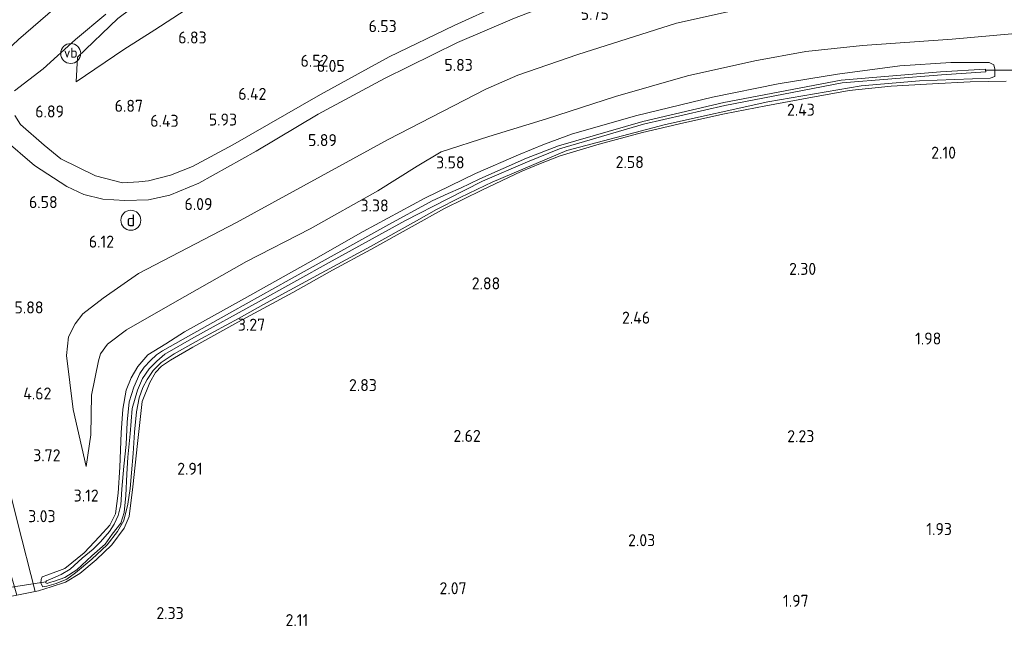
# Model space of a CAD drawing. Extents: x 130905 to 137824, y 412333 to 417928.
# Tile 287 of 313: x 136734 to 136881, y 416923 to 417014. Entities that reach past the tile are written whole.
import ezdxf
from ezdxf.enums import TextEntityAlignment as Align

# ---------------------------------------------------------------- set-up
doc = ezdxf.new("R2010")
doc.units = 0
for name, color, linetype, lineweight in [('B-ME-GR-GRAS-GV', 60, 'Continuous', 13), ('B-ME-GW-OPHOGING_KRUIN-G', 90, 'Continuous', 18), ('B-ME-GW-TALUD_KRUIN-G', 90, 'Continuous', 18), ('B-ME-GW-TALUD_TEEN-G', 90, 'Continuous', 18), ('B-ME-IE-MEUBILAIR_DIJKPAAL-S', 7, 'Continuous', 25), ('B-ME-IE-MEUBILAIR_WEGMEUBILAIR-S', 7, 'Continuous', 25), ('B-ME-IE-TERREINAFSCHEIDING_DOORGANG-G', 210, 'Continuous', 18), ('B-ME-IE-TERREINAFSCHEIDING_KUNSTMATIG_HEKWERK-G', 20, 'IE-TERREINAFSCHEIDING-KUNSTMATIG', 18), ('B-ME-KW-KUNSTWERK_DUIKER-G', 170, 'Continuous', 18), ('B-ME-OG-WATER_SLOOT-G', 120, 'Continuous', 18), ('B-ME-OG-WATER_SLOOT-GV', 120, 'Continuous', 18), ('B-ME-VH-ONVERHARD-GV', 252, 'Continuous', 18), ('B-ME-VH-VERHARDING_ASFALT-GV', 252, 'Continuous', 18), ('B-ME-VH-VERHARDING_ASFALT_GROEN-GV', 100, 'Continuous', 18), ('X-XX-AL-HOOGTELABEL-S', 7, 'Continuous', 25)]:
    doc.layers.add(name, color=color, linetype=linetype, lineweight=lineweight)
doc.styles.add('NLCS-ISO', font='NLCS-ISO.ttf')
doc.styles.add('NLCS-ISO-ANNOTATIVE-T18', font='NLCS-ISO.ttf', dxfattribs={"height": 1.8})
doc.linetypes.add('IE-TERREINAFSCHEIDING-KUNSTMATIG', pattern='A,4,[82,NLCS.SHX,S=0.75,R=90,X=0,Y=0],4,-2', length=10)

# ---------------------------------------------------------------- blocks, each defined once
blk = doc.blocks.new('SAL-HOOGTELABEL-SO')
at = {"color": 0, "linetype": 'ByBlock', "lineweight": -2, "style": 'NLCS-ISO-ANNOTATIVE-T18'}
blk.add_attdef('HOOGTE', text='', height=1.8, dxfattribs=at).set_placement((2.79, 0), align=Align.RIGHT)
blk = doc.blocks.new('SIE-DIJKPAAL-SO')
at = {"color": 0, "linetype": 'ByBlock', "lineweight": 18}
blk.add_circle((0, 0), 1.5, dxfattribs=at)
at = {"color": 0, "linetype": 'ByBlock', "lineweight": 18, "style": 'NLCS-ISO'}
blk.add_text('d', height=1.8, dxfattribs=at).set_placement((0, 0), align=Align.MIDDLE_CENTER)
blk = doc.blocks.new('SIE-WEG_PAAL_VERKEERSBORD-SO')
at = {"color": 0, "linetype": 'ByBlock', "lineweight": 18}
blk.add_circle((0, 0), 1.5, dxfattribs=at)
at = {"color": 0, "linetype": 'ByBlock', "lineweight": 18, "style": 'NLCS-ISO'}
blk.add_text('vb', height=1.5, dxfattribs=at).set_placement((0, 0.13), align=Align.MIDDLE_CENTER)

msp = doc.modelspace()

# ---------------------------------------------------------------- linework, layer by layer
at = {"layer": 'B-ME-GR-GRAS-GV'}
for points in [[(136891.743, 417036.024, 5.964), (136879.308, 417034.206, 5.964), (136860.63, 417031.182, 5.927), (136847.093, 417028.6, 5.964), (136836.257, 417026.06, 5.964), (136827.838, 417023.679, 5.964), (136819.67, 417021.308, 6.014), (136813.04, 417018.978, 6.002), (136805.814, 417016.244, 6.002), (136798.811, 417013.053, 5.977), (136789.048, 417008.315, 6.002), (136778.776, 417002.705, 5.964), (136765.682, 416995.152, 5.952), (136759.602, 416991.928, 5.989), (136756.342, 416990.592, 6.152), (136753.042, 416989.746, 6.239), (136751.594, 416989.635, 6.239), (136749.154, 416989.464, 6.264), (136745.086, 416990.508, 6.414), (136739.9, 416993.081, 6.761), (136737.388, 416995.105, 6.876), (136733.852, 416998.227, 7.163), (136733.044, 416999.533, 7.201)], [(136731.323, 416996.072, 7.083), (136735.99, 416992.086, 6.745), (136740.79, 416988.93, 6.62), (136743.331, 416987.732, 6.383), (136746.172, 416987.022, 6.295), (136749.474, 416986.82, 6.22), (136753.03, 416986.911, 6.195), (136756.249, 416987.632, 6.12), (136760.584, 416989.437, 6.095), (136769.151, 416994.185, 5.983), (136778.444, 416999.771, 5.97), (136788.349, 417005.088, 5.945), (136799.314, 417010.497, 5.945), (136807.825, 417014.142, 5.983), (136817.613, 417017.899, 5.92), (136825.509, 417020.421, 5.908), (136832.625, 417022.279, 5.958), (136845.31, 417025.268, 5.92), (136861.094, 417028.126, 5.958), (136876.351, 417030.783, 5.908), (136891.051, 417032.375, 5.92)], [(136748.437, 417014.055, 8.019), (136742.383, 417008.278, 7.576), (136742.18, 417004.581, 7.25), (136749.343, 417009.437, 6.962), (136753.988, 417012.399, 7.002), (136762.19, 417017.778, 6.933)], [(136762.19, 417017.778, 6.933), (136753.988, 417012.399, 7.002), (136749.343, 417009.437, 6.962), (136742.18, 417004.581, 7.25), (136742.383, 417008.278, 7.576), (136748.437, 417014.055, 8.019)], [(136882.85, 417011.813, 2.282), (136873.352, 417011.004, 2.27), (136859.945, 417010.015, 2.595), (136851.449, 417009.127, 2.795), (136843.825, 417007.73, 3.057), (136833.733, 417005.468, 3.332), (136822.96, 417002.392, 3.47), (136812.63, 416999.05, 3.557), (136803.969, 416996.41, 3.795), (136796.826, 416994.085, 3.77), (136793.24, 416991.966, 3.645), (136787.372, 416988.251, 3.695), (136777.213, 416982.583, 3.682), (136767.687, 416977.707, 3.532), (136756.622, 416971.398, 3.507), (136749.715, 416967.431, 3.457), (136746.893, 416965.297, 3.373), (136745.843, 416963.849, 3.373), (136745.559, 416962.803, 3.373), (136744.485, 416957.687, 3.285), (136744.417, 416951.729, 3.148), (136743.711, 416946.962, 3.273), (136741.752, 416955.524, 3.948), (136740.735, 416963.588, 4.823), (136741.046, 416966.377, 5.248), (136742.056, 416968.372, 5.46), (136743.21, 416969.842, 5.573), (136746.222, 416972.204, 5.698), (136751.517, 416975.885, 5.853), (136766.217, 416983.515, 5.678), (136788.927, 416995.933, 5.603), (136803.559, 417003.472, 5.64), (136808.314, 417005.602, 5.638), (136817.332, 417008.672, 5.551), (136832.074, 417013.374, 5.501), (136846.07, 417016.464, 5.488)], [(136846.07, 417016.464, 5.488), (136832.074, 417013.374, 5.501), (136817.332, 417008.672, 5.551), (136808.314, 417005.602, 5.638), (136803.559, 417003.472, 5.64), (136788.927, 416995.933, 5.603), (136766.217, 416983.515, 5.678), (136751.517, 416975.885, 5.853), (136746.222, 416972.204, 5.698), (136743.21, 416969.842, 5.573), (136742.056, 416968.372, 5.46), (136741.046, 416966.377, 5.248), (136740.735, 416963.588, 4.823), (136741.752, 416955.524, 3.948), (136743.711, 416946.962, 3.273), (136744.417, 416951.729, 3.148), (136744.485, 416957.687, 3.285), (136745.559, 416962.803, 3.373), (136745.843, 416963.849, 3.373), (136746.893, 416965.297, 3.373), (136749.715, 416967.431, 3.457), (136756.622, 416971.398, 3.507), (136767.687, 416977.707, 3.532), (136777.213, 416982.583, 3.682), (136787.372, 416988.251, 3.695), (136793.24, 416991.966, 3.645), (136796.826, 416994.085, 3.77), (136803.969, 416996.41, 3.795), (136812.63, 416999.05, 3.557), (136822.96, 417002.392, 3.47), (136833.733, 417005.468, 3.332), (136843.825, 417007.73, 3.057), (136851.449, 417009.127, 2.795), (136859.945, 417010.015, 2.595), (136873.352, 417011.004, 2.27), (136882.85, 417011.813, 2.282)], [(136732.988, 417003.248, 7.351), (136737.256, 417006.529, 7.553), (136742.088, 417010.926, 7.761), (136746.647, 417014.751, 8.064)], [(136733.303, 416927.72, 2.658), (136736.044, 416928.263, 2.632), (136736.55, 416928.363, 2.556), (136738.468, 416928.948, 2.594), (136740.621, 416929.667, 2.589), (136742.747, 416930.936, 2.599), (136745.192, 416933.002, 2.65), (136747.549, 416935.23, 2.641), (136749.393, 416937.769, 2.782), (136750.127, 416939.51, 2.782), (136750.676, 416943.955, 2.886), (136751.366, 416950.429, 2.952), (136752.095, 416956.72, 2.985), (136753.235, 416959.575, 3.032), (136754.093, 416961.058, 3.022), (136754.984, 416961.987, 3.083), (136756.347, 416962.921, 3.135), (136759.688, 416964.873, 3.121), (136766.408, 416968.584, 3.074), (136774.622, 416973.038, 3.06), (136780.594, 416976.379, 3.083), (136786.337, 416979.501, 3.107), (136792.502, 416982.918, 3.074), (136797.35, 416985.629, 3.017), (136803.049, 416988.427, 2.937), (136808.815, 416991.141, 2.806), (136811.729, 416992.358, 2.735), (136814.65, 416993.531, 2.712), (136820.477, 416995.26, 2.646), (136826.969, 416996.983, 2.585), (136833.153, 416998.432, 2.467), (136839.249, 416999.785, 2.429), (136845.463, 417001.017, 2.279), (136851.627, 417002.158, 2.138), (136857.939, 417003.279, 2.062), (136864.21, 417003.924, 1.963), (136870.425, 417004.31, 1.963), (136876.039, 417004.588, 1.982), (136881.429, 417004.669, 2.058)], [(136881.429, 417004.669, 2.058), (136876.039, 417004.588, 1.982), (136870.425, 417004.31, 1.963), (136864.21, 417003.924, 1.963), (136857.939, 417003.279, 2.062), (136851.627, 417002.158, 2.138), (136845.463, 417001.017, 2.279), (136839.249, 416999.785, 2.429), (136833.153, 416998.432, 2.467), (136826.969, 416996.983, 2.585), (136820.477, 416995.26, 2.646), (136814.65, 416993.531, 2.712), (136811.729, 416992.358, 2.735), (136808.815, 416991.141, 2.806), (136803.049, 416988.427, 2.937), (136797.35, 416985.629, 3.017), (136792.502, 416982.918, 3.074), (136786.337, 416979.501, 3.107), (136780.594, 416976.379, 3.083), (136774.622, 416973.038, 3.06), (136766.408, 416968.584, 3.074), (136759.688, 416964.873, 3.121), (136756.347, 416962.921, 3.135), (136754.984, 416961.987, 3.083), (136754.093, 416961.058, 3.022), (136753.235, 416959.575, 3.032), (136752.095, 416956.72, 2.985), (136751.366, 416950.429, 2.952), (136750.676, 416943.955, 2.886), (136750.127, 416939.51, 2.782), (136749.393, 416937.769, 2.782), (136747.549, 416935.23, 2.641), (136745.192, 416933.002, 2.65), (136742.747, 416930.936, 2.599), (136740.621, 416929.667, 2.589), (136738.468, 416928.948, 2.594), (136736.55, 416928.363, 2.556), (136736.044, 416928.263, 2.632), (136733.418, 416938.646, 3.034)]]:
    msp.add_polyline3d(points, dxfattribs=at)
for points in [[(136879.572, 417007.115, 2.043), (136879.724, 417006.484, 2.043), (136879.753, 417005.369, 2.043), (136879.043, 417005.128, 2.076), (136868.467, 417004.727, 2.085), (136859.742, 417003.987, 2.18), (136845.742, 417001.583, 2.378), (136830.416, 416998.204, 2.654), (136815.647, 416994.319, 2.759), (136804.474, 416989.549, 3.086), (136803.414, 416989.064, 3.102), (136799.687, 416987.247, 3.008), (136796.137, 416985.468, 3.008), (136793.148, 416983.75, 3.05), (136786.247, 416979.933, 3.041), (136777.698, 416975.267, 3.074), (136770.693, 416971.482, 3.074), (136766.512, 416969.163, 3.079), (136760.957, 416966.14, 3.036), (136756.879, 416963.833, 3.036), (136754.953, 416962.571, 3.027), (136753.715, 416961.338, 2.989), (136752.814, 416960.006, 2.966), (136752.186, 416958.804, 2.966), (136751.655, 416957.259, 2.966), (136751.232, 416955.153, 2.98), (136750.934, 416952.14, 2.933), (136750.739, 416948.941, 2.909), (136750.482, 416946.037, 2.876), (136750.269, 416943.662, 2.825), (136749.948, 416941.323, 2.777), (136749.319, 416938.881, 2.688), (136748.379, 416937.267, 2.65), (136746.858, 416935.247, 2.603), (136744.571, 416933.084, 2.603), (136742.128, 416931.049, 2.589), (136740.806, 416930.112, 2.585), (136739.191, 416929.45, 2.575), (136737.832, 416929.064, 2.575), (136737.202, 416928.948, 2.575), (136736.915, 416929.501, 2.58), (136736.959, 416930.076, 2.632), (136737.138, 416930.477, 2.632), (136737.979, 416930.758, 2.632), (136740.493, 416931.717, 2.731), (136743.411, 416934.033, 2.727), (136745.717, 416936.48, 2.856), (136747.263, 416938.21, 2.931), (136748.095, 416939.914, 2.995), (136748.505, 416942.976, 2.901), (136748.738, 416946.899, 3.036), (136748.956, 416952.033, 3.089), (136749.211, 416955.574, 3.076), (136749.677, 416958.42, 3.233), (136750.423, 416960.279, 3.132), (136751.459, 416961.983, 3.119), (136752.949, 416963.727, 3.082), (136755.627, 416965.374, 3.33), (136758.407, 416967.148, 3.297), (136766.973, 416971.896, 3.506), (136777.384, 416977.731, 3.389), (136785.168, 416982.19, 3.177), (136794.388, 416987.158, 3.495), (136801.977, 416990.859, 3.243), (136808.412, 416993.639, 3.198), (136812.338, 416995.259, 3.177), (136816.486, 416996.78, 3.093), (136826.14, 416999.526, 2.865), (136837.451, 417002.279, 2.67), (136847.296, 417004.28, 2.571), (136856.204, 417005.755, 2.342), (136865.534, 417006.974, 2.152), (136873.145, 417007.493, 2.147), (136878.865, 417007.511, 2.108)], [(136736.915, 416929.501, 2.58), (136737.202, 416928.948, 2.575), (136737.832, 416929.064, 2.575), (136739.191, 416929.45, 2.575), (136740.806, 416930.112, 2.585), (136742.128, 416931.049, 2.589), (136744.571, 416933.084, 2.603), (136746.858, 416935.247, 2.603), (136748.379, 416937.267, 2.65), (136749.319, 416938.881, 2.688), (136749.948, 416941.323, 2.777), (136750.269, 416943.662, 2.825), (136750.482, 416946.037, 2.876), (136750.739, 416948.941, 2.909), (136750.934, 416952.14, 2.933), (136751.232, 416955.153, 2.98), (136751.655, 416957.259, 2.966), (136752.186, 416958.804, 2.966), (136752.814, 416960.006, 2.966), (136753.715, 416961.338, 2.989), (136754.953, 416962.571, 3.027), (136756.879, 416963.833, 3.036), (136760.957, 416966.14, 3.036), (136766.512, 416969.163, 3.079), (136770.693, 416971.482, 3.074), (136777.698, 416975.267, 3.074), (136786.247, 416979.933, 3.041), (136793.148, 416983.75, 3.05), (136796.137, 416985.468, 3.008), (136799.687, 416987.247, 3.008), (136803.414, 416989.064, 3.102), (136804.474, 416989.549, 3.086), (136815.647, 416994.319, 2.759), (136830.416, 416998.204, 2.654), (136845.742, 417001.583, 2.378), (136859.742, 417003.987, 2.18), (136868.467, 417004.727, 2.085), (136879.043, 417005.128, 2.076), (136879.753, 417005.369, 2.043), (136879.724, 417006.484, 2.043), (136879.572, 417007.115, 2.043), (136878.865, 417007.511, 2.108), (136873.145, 417007.493, 2.147), (136865.534, 417006.974, 2.152), (136856.204, 417005.755, 2.342), (136847.296, 417004.28, 2.571), (136837.451, 417002.279, 2.67), (136826.14, 416999.526, 2.865), (136816.486, 416996.78, 3.093), (136812.338, 416995.259, 3.177), (136808.412, 416993.639, 3.198), (136801.977, 416990.859, 3.243), (136794.388, 416987.158, 3.495), (136785.168, 416982.19, 3.177), (136777.384, 416977.731, 3.389), (136766.973, 416971.896, 3.506), (136758.407, 416967.148, 3.297), (136755.627, 416965.374, 3.33), (136752.949, 416963.727, 3.082), (136751.459, 416961.983, 3.119), (136750.423, 416960.279, 3.132), (136749.677, 416958.42, 3.233), (136749.211, 416955.574, 3.076), (136748.956, 416952.033, 3.089), (136748.738, 416946.899, 3.036), (136748.505, 416942.976, 2.901), (136748.095, 416939.914, 2.995), (136747.263, 416938.21, 2.931), (136745.717, 416936.48, 2.856), (136743.411, 416934.033, 2.727), (136740.493, 416931.717, 2.731), (136737.979, 416930.758, 2.632), (136737.138, 416930.477, 2.632), (136736.959, 416930.076, 2.632)], [(136737.682, 416929.557, 2.596), (136737.845, 416929.472, 2.596), (136738.228, 416929.592, 2.596), (136738.942, 416929.825, 2.596), (136740.512, 416930.376, 2.596), (136742.3, 416931.514, 2.596), (136744.561, 416933.595, 2.596), (136746.562, 416935.357, 2.596), (136747.584, 416936.837, 2.596), (136748.878, 416938.497, 2.596), (136749.382, 416940.106, 2.596), (136749.655, 416942.619, 2.596), (136749.78, 416945.854, 2.596), (136749.928, 416948.382, 2.596), (136750.267, 416951.892, 2.596), (136750.598, 416955.644, 2.596), (136751.393, 416958.395, 2.596), (136752.149, 416960.156, 2.596), (136753.109, 416961.615, 2.596), (136754.259, 416962.78, 2.596), (136755.461, 416963.794, 2.596), (136759.844, 416966.301, 2.596), (136769.073, 416971.39, 2.596), (136780.51, 416977.808, 2.596), (136791.493, 416983.801, 2.596), (136797.737, 416987.042, 2.596), (136803.03, 416989.7, 2.596), (136809.783, 416992.595, 2.596), (136814.55, 416994.578, 2.396), (136827.162, 416998.241, 2.246), (136839.333, 417001.064, 1.984), (136856.899, 417004.451, 1.609), (136871.75, 417005.663, 1.384), (136878.374, 417006.09, 1.384), (136878.35, 417006.323, 1.384), (136878.319, 417006.512, 1.384), (136871.606, 417006.075, 1.384), (136856.755, 417004.863, 1.609), (136839.189, 417001.476, 1.984), (136827.018, 416998.652, 2.246), (136814.405, 416994.99, 2.396), (136809.631, 416993.173, 2.596), (136802.616, 416990.061, 2.596), (136799.766, 416988.689, 2.596), (136797.89, 416987.846, 2.596), (136795.499, 416986.773, 2.596), (136788.584, 416982.964, 2.596), (136774.114, 416974.932, 2.596), (136765.49, 416970.127, 2.596), (136758.199, 416966.05, 2.596), (136755.124, 416964.306, 2.596), (136754.207, 416963.682, 2.596), (136753.313, 416962.858, 2.596), (136752.359, 416961.846, 2.596), (136751.753, 416960.908, 2.596), (136750.84, 416958.862, 2.596), (136750.158, 416956.642, 2.596), (136749.849, 416953.645, 2.596), (136749.676, 416950.297, 2.596), (136749.356, 416947.019, 2.596), (136749.062, 416943.595, 2.596), (136748.894, 416941.259, 2.596), (136748.501, 416939.64, 2.596), (136747.881, 416938.344, 2.596), (136747.171, 416937.225, 2.596), (136745.862, 416935.687, 2.596), (136744.728, 416934.583, 2.596), (136743.107, 416933.24, 2.596), (136741.316, 416931.622, 2.596), (136739.963, 416930.784, 2.596), (136738.361, 416930.102, 2.596), (136737.781, 416929.844, 2.596), (136737.65, 416929.707, 2.596)]]:
    msp.add_polyline3d(points, close=True, dxfattribs=at)
at = {"layer": 'B-ME-GW-OPHOGING_KRUIN-G'}
msp.add_polyline3d([(136765.723, 417036.139, 8.845), (136759.273, 417031.513, 8.722), (136750.735, 417025.351, 8.407), (136742.371, 417018.58, 8.087), (136733.583, 417010.947, 7.63), (136723.249, 417001.271, 7.327)], dxfattribs=at)
at = {"layer": 'B-ME-GW-TALUD_KRUIN-G'}
for points in [[(136742.18, 417004.581, 7.25), (136742.383, 417008.278, 7.576), (136748.437, 417014.055, 8.019), (136755.616, 417019.49, 8.168), (136764.997, 417026.013, 8.618), (136770.819, 417029.775, 8.833), (136775.642, 417032.667, 9.012), (136781.54, 417036.074, 9.24), (136788.095, 417039.437, 9.54), (136798.901, 417044.806, 9.919), (136803.708, 417047.06, 10.063), (136806.847, 417047.767, 10.114), (136819.794, 417049.326, 10.24), (136826.819, 417050.179, 10.197), (136831.364, 417050.669, 10.209), (136834.655, 417051.313, 10.309), (136842.729, 417053.526, 10.743), (136851.228, 417056.109, 11.053), (136857.96, 417058.176, 11.31), (136867.968, 417060.94, 12.102), (136869.175, 417061.421, 12.069), (136869.497, 417061.934, 12.052)], [(136743.711, 416946.962, 3.273), (136741.752, 416955.524, 3.948), (136740.735, 416963.588, 4.823), (136741.046, 416966.377, 5.248), (136742.056, 416968.372, 5.46), (136743.21, 416969.842, 5.573), (136746.222, 416972.204, 5.698), (136751.517, 416975.885, 5.853), (136766.217, 416983.515, 5.678), (136788.927, 416995.933, 5.603), (136803.559, 417003.472, 5.64), (136808.314, 417005.602, 5.638), (136817.332, 417008.672, 5.551), (136832.074, 417013.374, 5.501), (136846.07, 417016.464, 5.488), (136865.421, 417020.666, 5.513), (136879.614, 417022.889, 5.438), (136893.289, 417024.434, 5.463), (136908.897, 417025.618, 5.638), (136916.524, 417027.414, 5.676), (136921.027, 417029.276, 5.78)]]:
    msp.add_polyline3d(points, dxfattribs=at)
at = {"layer": 'B-ME-GW-TALUD_TEEN-G'}
for points in [[(136742.18, 417004.581, 7.25), (136749.343, 417009.437, 6.962), (136753.988, 417012.399, 7.002), (136762.19, 417017.778, 6.933), (136770.507, 417022.133, 6.98), (136785.047, 417029.658, 7.05), (136794.096, 417032.768, 7.027), (136803.785, 417034.796, 6.885), (136812.087, 417036.064, 6.711), (136827.251, 417038.128, 6.513), (136836.322, 417039.004, 6.302), (136850.396, 417039.461, 6.09), (136862.654, 417041.172, 6.076), (136869.595, 417042.286, 6.057), (136874.063, 417043.909, 5.991), (136877.679, 417046.553, 5.963), (136879.69, 417048.887, 5.902), (136880.781, 417052.214, 5.911), (136880.882, 417055.207, 5.873), (136880.395, 417058.911, 5.921), (136879.601, 417063.132, 5.886)], [(136895.505, 417010.394, 1.707), (136889.453, 417011.295, 1.982), (136882.85, 417011.813, 2.282), (136873.352, 417011.004, 2.27), (136859.945, 417010.015, 2.595), (136851.449, 417009.127, 2.795), (136843.825, 417007.73, 3.057), (136833.733, 417005.468, 3.332), (136822.96, 417002.392, 3.47), (136812.63, 416999.05, 3.557), (136803.969, 416996.41, 3.795), (136796.826, 416994.085, 3.77), (136793.24, 416991.966, 3.645), (136787.372, 416988.251, 3.695), (136777.213, 416982.583, 3.682), (136767.687, 416977.707, 3.532), (136756.622, 416971.398, 3.507), (136749.715, 416967.431, 3.457), (136746.893, 416965.297, 3.373), (136745.843, 416963.849, 3.373), (136745.559, 416962.803, 3.373), (136744.485, 416957.687, 3.285), (136744.417, 416951.729, 3.148), (136743.711, 416946.962, 3.273)]]:
    msp.add_polyline3d(points, dxfattribs=at)
at = {"layer": 'B-ME-IE-TERREINAFSCHEIDING_DOORGANG-G'}
msp.add_polyline3d([(136736.55, 416928.363, 2.556), (136736.044, 416928.263, 2.632), (136733.303, 416927.72, 2.658), (136732.559, 416927.573, 2.528)], dxfattribs=at)
at = {"layer": 'B-ME-IE-TERREINAFSCHEIDING_KUNSTMATIG_HEKWERK-G'}
msp.add_polyline3d([(136881.429, 417004.669, 2.058), (136876.039, 417004.588, 1.982), (136870.425, 417004.31, 1.963), (136864.21, 417003.924, 1.963), (136857.939, 417003.279, 2.062), (136851.627, 417002.158, 2.138), (136845.463, 417001.017, 2.279), (136839.249, 416999.785, 2.429), (136833.153, 416998.432, 2.467), (136826.969, 416996.983, 2.585), (136820.477, 416995.26, 2.646), (136814.65, 416993.531, 2.712), (136811.729, 416992.358, 2.735), (136808.815, 416991.141, 2.806), (136803.049, 416988.427, 2.937), (136797.35, 416985.629, 3.017), (136792.502, 416982.918, 3.074), (136786.337, 416979.501, 3.107), (136780.594, 416976.379, 3.083), (136774.622, 416973.038, 3.06), (136766.408, 416968.584, 3.074), (136759.688, 416964.873, 3.121), (136756.347, 416962.921, 3.135), (136754.984, 416961.987, 3.083), (136754.093, 416961.058, 3.022), (136753.235, 416959.575, 3.032), (136752.095, 416956.72, 2.985), (136751.366, 416950.429, 2.952), (136750.676, 416943.955, 2.886), (136750.127, 416939.51, 2.782), (136749.393, 416937.769, 2.782), (136747.549, 416935.23, 2.641), (136745.192, 416933.002, 2.65), (136742.747, 416930.936, 2.599), (136740.621, 416929.667, 2.589), (136738.468, 416928.948, 2.594), (136736.55, 416928.363, 2.556)], dxfattribs=at)
at = {"layer": 'B-ME-KW-KUNSTWERK_DUIKER-G'}
for points in [[(136878.35, 417006.323, 1.384), (136888.4, 417006.324, 1.163)], [(136737.65, 416929.707, 2.596), (136730.909, 416928.644, 1.855)]]:
    msp.add_polyline3d(points, dxfattribs=at)
at = {"layer": 'B-ME-OG-WATER_SLOOT-G'}
for points in [[(136737.202, 416928.948, 2.575), (136736.915, 416929.501, 2.58), (136736.959, 416930.076, 2.632), (136737.138, 416930.477, 2.632), (136737.979, 416930.758, 2.632), (136740.493, 416931.717, 2.731), (136743.411, 416934.033, 2.727), (136745.717, 416936.48, 2.856), (136747.263, 416938.21, 2.931), (136748.095, 416939.914, 2.995), (136748.505, 416942.976, 2.901), (136748.738, 416946.899, 3.036), (136748.956, 416952.033, 3.089), (136749.211, 416955.574, 3.076), (136749.677, 416958.42, 3.233), (136750.423, 416960.279, 3.132), (136751.459, 416961.983, 3.119), (136752.949, 416963.727, 3.082), (136755.627, 416965.374, 3.33), (136758.407, 416967.148, 3.297), (136766.973, 416971.896, 3.506), (136777.384, 416977.731, 3.389), (136785.168, 416982.19, 3.177), (136794.388, 416987.158, 3.495), (136801.977, 416990.859, 3.243), (136808.412, 416993.639, 3.198), (136812.338, 416995.259, 3.177), (136816.486, 416996.78, 3.093), (136826.14, 416999.526, 2.865), (136837.451, 417002.279, 2.67), (136847.296, 417004.28, 2.571), (136856.204, 417005.755, 2.342), (136865.534, 417006.974, 2.152), (136873.145, 417007.493, 2.147), (136878.865, 417007.511, 2.108)], [(136878.865, 417007.511, 2.108), (136879.572, 417007.115, 2.043), (136879.724, 417006.484, 2.043), (136879.753, 417005.369, 2.043), (136879.043, 417005.128, 2.076), (136868.467, 417004.727, 2.085), (136859.742, 417003.987, 2.18), (136845.742, 417001.583, 2.378), (136830.416, 416998.204, 2.654), (136815.647, 416994.319, 2.759), (136804.474, 416989.549, 3.086), (136803.414, 416989.064, 3.102), (136799.687, 416987.247, 3.008), (136796.137, 416985.468, 3.008), (136793.148, 416983.75, 3.05), (136786.247, 416979.933, 3.041), (136777.698, 416975.267, 3.074), (136770.693, 416971.482, 3.074), (136766.512, 416969.163, 3.079), (136760.957, 416966.14, 3.036), (136756.879, 416963.833, 3.036), (136754.953, 416962.571, 3.027), (136753.715, 416961.338, 2.989), (136752.814, 416960.006, 2.966), (136752.186, 416958.804, 2.966), (136751.655, 416957.259, 2.966), (136751.232, 416955.153, 2.98), (136750.934, 416952.14, 2.933), (136750.739, 416948.941, 2.909), (136750.482, 416946.037, 2.876), (136750.269, 416943.662, 2.825), (136749.948, 416941.323, 2.777), (136749.319, 416938.881, 2.688), (136748.379, 416937.267, 2.65), (136746.858, 416935.247, 2.603), (136744.571, 416933.084, 2.603), (136742.128, 416931.049, 2.589), (136740.806, 416930.112, 2.585), (136739.191, 416929.45, 2.575), (136737.832, 416929.064, 2.575), (136737.202, 416928.948, 2.575)]]:
    msp.add_polyline3d(points, dxfattribs=at)
at = {"layer": 'B-ME-OG-WATER_SLOOT-GV'}
msp.add_polyline3d([(136738.228, 416929.592, 2.596), (136737.845, 416929.472, 2.596), (136737.682, 416929.557, 2.596), (136737.65, 416929.707, 2.596), (136737.781, 416929.844, 2.596), (136738.361, 416930.102, 2.596), (136739.963, 416930.784, 2.596), (136741.316, 416931.622, 2.596), (136743.107, 416933.24, 2.596), (136744.728, 416934.583, 2.596), (136745.862, 416935.687, 2.596), (136747.171, 416937.225, 2.596), (136747.881, 416938.344, 2.596), (136748.501, 416939.64, 2.596), (136748.894, 416941.259, 2.596), (136749.062, 416943.595, 2.596), (136749.356, 416947.019, 2.596), (136749.676, 416950.297, 2.596), (136749.849, 416953.645, 2.596), (136750.158, 416956.642, 2.596), (136750.84, 416958.862, 2.596), (136751.753, 416960.908, 2.596), (136752.359, 416961.846, 2.596), (136753.313, 416962.858, 2.596), (136754.207, 416963.682, 2.596), (136755.124, 416964.306, 2.596), (136758.199, 416966.05, 2.596), (136765.49, 416970.127, 2.596), (136774.114, 416974.932, 2.596), (136788.584, 416982.964, 2.596), (136795.499, 416986.773, 2.596), (136797.89, 416987.846, 2.596), (136799.766, 416988.689, 2.596), (136802.616, 416990.061, 2.596), (136809.631, 416993.173, 2.596), (136814.405, 416994.99, 2.396), (136827.018, 416998.652, 2.246), (136839.189, 417001.476, 1.984), (136856.755, 417004.863, 1.609), (136871.606, 417006.075, 1.384), (136878.319, 417006.512, 1.384), (136878.35, 417006.323, 1.384), (136878.374, 417006.09, 1.384), (136871.75, 417005.663, 1.384), (136856.899, 417004.451, 1.609), (136839.333, 417001.064, 1.984), (136827.162, 416998.241, 2.246), (136814.55, 416994.578, 2.396), (136809.783, 416992.595, 2.596), (136803.03, 416989.7, 2.596), (136797.737, 416987.042, 2.596), (136791.493, 416983.801, 2.596), (136780.51, 416977.808, 2.596), (136769.073, 416971.39, 2.596), (136759.844, 416966.301, 2.596), (136755.461, 416963.794, 2.596), (136754.259, 416962.78, 2.596), (136753.109, 416961.615, 2.596), (136752.149, 416960.156, 2.596), (136751.393, 416958.395, 2.596), (136750.598, 416955.644, 2.596), (136750.267, 416951.892, 2.596), (136749.928, 416948.382, 2.596), (136749.78, 416945.854, 2.596), (136749.655, 416942.619, 2.596), (136749.382, 416940.106, 2.596), (136748.878, 416938.497, 2.596), (136747.584, 416936.837, 2.596), (136746.562, 416935.357, 2.596), (136744.561, 416933.595, 2.596), (136742.3, 416931.514, 2.596), (136740.512, 416930.376, 2.596), (136738.942, 416929.825, 2.596)], close=True, dxfattribs=at)
at = {"layer": 'B-ME-VH-ONVERHARD-GV'}
msp.add_polyline3d([(136720.724, 416991.451, 6.87), (136723.846, 416982.701, 6.721), (136725.325, 416977.754, 6.396), (136726.537, 416972.194, 6.021), (136727.988, 416963.066, 5.221), (136730.597, 416949.883, 3.909), (136733.418, 416938.646, 3.034), (136736.044, 416928.263, 2.632), (136733.303, 416927.72, 2.658), (136731.978, 416932.39, 2.89), (136730.206, 416939.281, 3.074), (136728.595, 416945.376, 3.53), (136727.086, 416951.565, 4.151), (136725.843, 416957.111, 4.627), (136724.75, 416962.99, 5.215), (136723.814, 416969.164, 5.78), (136722.791, 416974.781, 6.245), (136721.422, 416980.37, 6.483), (136720.489, 416982.862, 6.67), (136720.027, 416983.459, 6.67), (136718.795, 416984.416, 6.758), (136718.122, 416984.4, 6.758), (136719.945, 416989.966, 6.77)], close=True, dxfattribs=at)
at = {"layer": 'B-ME-VH-VERHARDING_ASFALT-GV'}
msp.add_polyline3d([(136746.647, 417014.751, 8.064), (136742.088, 417010.926, 7.761), (136737.256, 417006.529, 7.553), (136732.988, 417003.248, 7.351)], dxfattribs=at)
at = {"layer": 'B-ME-VH-VERHARDING_ASFALT_GROEN-GV'}
for points in [[(136733.044, 416999.533, 7.201), (136733.852, 416998.227, 7.163), (136737.388, 416995.105, 6.876), (136739.9, 416993.081, 6.761), (136745.086, 416990.508, 6.414), (136749.154, 416989.464, 6.264), (136751.594, 416989.635, 6.239), (136753.042, 416989.746, 6.239), (136756.342, 416990.592, 6.152), (136759.602, 416991.928, 5.989), (136765.682, 416995.152, 5.952), (136778.776, 417002.705, 5.964), (136789.048, 417008.315, 6.002), (136798.811, 417013.053, 5.977), (136805.814, 417016.244, 6.002), (136813.04, 417018.978, 6.002), (136819.67, 417021.308, 6.014), (136827.838, 417023.679, 5.964), (136836.257, 417026.06, 5.964), (136847.093, 417028.6, 5.964), (136860.63, 417031.182, 5.927), (136879.308, 417034.206, 5.964), (136891.743, 417036.024, 5.964)], [(136891.051, 417032.375, 5.92), (136876.351, 417030.783, 5.908), (136861.094, 417028.126, 5.958), (136845.31, 417025.268, 5.92), (136832.625, 417022.279, 5.958), (136825.509, 417020.421, 5.908), (136817.613, 417017.899, 5.92), (136807.825, 417014.142, 5.983), (136799.314, 417010.497, 5.945), (136788.349, 417005.088, 5.945), (136778.444, 416999.771, 5.97), (136769.151, 416994.185, 5.983), (136760.584, 416989.437, 6.095), (136756.249, 416987.632, 6.12), (136753.03, 416986.911, 6.195), (136749.474, 416986.82, 6.22), (136746.172, 416987.022, 6.295), (136743.331, 416987.732, 6.383), (136740.79, 416988.93, 6.62), (136735.99, 416992.086, 6.745), (136731.323, 416996.072, 7.083)]]:
    msp.add_polyline3d(points, dxfattribs=at)

# ---------------------------------------------------------------- block references
at = {"layer": 'B-ME-IE-MEUBILAIR_DIJKPAAL-S'}
msp.add_blockref('SIE-DIJKPAAL-SO', (136750.389, 416983.859, 6.188), dxfattribs=at)
at = {"layer": 'B-ME-IE-MEUBILAIR_WEGMEUBILAIR-S'}
msp.add_blockref('SIE-WEG_PAAL_VERKEERSBORD-SO', (136741.383, 417008.838, 7.62), dxfattribs=at)
at = {"layer": 'X-XX-AL-HOOGTELABEL-S'}
for p, values in [((136819.16, 417013.873, 5.753), {'HOOGTE': '5.75'}), ((136787.402, 417012.034, 6.528), {'HOOGTE': '6.53'}), ((136758.95, 417010.334, 6.828), {'HOOGTE': '6.83'}), ((136777.179, 417006.845, 6.516), {'HOOGTE': '6.52'}), ((136779.622, 417006.081, 6.053), {'HOOGTE': '6.05'}), ((136798.797, 417006.229, 5.828), {'HOOGTE': '5.83'}), ((136767.893, 417001.886, 6.416), {'HOOGTE': '6.42'}), ((136749.419, 417000.098, 6.865), {'HOOGTE': '6.87'}), ((136737.598, 416999.258, 6.89), {'HOOGTE': '6.89'}), ((136850.005, 416999.518, 2.428), {'HOOGTE': '2.43'}), ((136754.753, 416997.853, 6.428), {'HOOGTE': '6.43'}), ((136763.504, 416998.043, 5.928), {'HOOGTE': '5.93'}), ((136778.445, 416994.962, 5.89), {'HOOGTE': '5.89'}), ((136871.136, 416993.082, 2.1), {'HOOGTE': '2.10'}), ((136797.564, 416991.624, 3.578), {'HOOGTE': '3.58'}), ((136824.401, 416991.67, 2.575), {'HOOGTE': '2.58'}), ((136736.643, 416985.683, 6.58), {'HOOGTE': '6.58'}), ((136759.818, 416985.387, 6.09), {'HOOGTE': '6.09'}), ((136786.201, 416985.17, 3.378), {'HOOGTE': '3.38'}), ((136745.086, 416979.762, 6.117), {'HOOGTE': '6.12'}), ((136850.202, 416975.677, 2.295), {'HOOGTE': '2.30'}), ((136802.902, 416973.507, 2.88), {'HOOGTE': '2.88'}), ((136734.524, 416969.907, 5.88), {'HOOGTE': '5.88'}), ((136767.708, 416967.325, 3.27), {'HOOGTE': '3.27'}), ((136825.341, 416968.375, 2.462), {'HOOGTE': '2.46'}), ((136868.934, 416965.248, 1.975), {'HOOGTE': '1.98'}), ((136735.704, 416957.017, 4.617), {'HOOGTE': '4.62'}), ((136784.437, 416958.272, 2.825), {'HOOGTE': '2.83'}), ((136799.985, 416950.665, 2.623), {'HOOGTE': '2.62'}), ((136849.925, 416950.622, 2.228), {'HOOGTE': '2.23'}), ((136737.07, 416947.76, 3.717), {'HOOGTE': '3.72'}), ((136758.343, 416945.746, 2.913), {'HOOGTE': '2.91'}), ((136742.787, 416941.73, 3.117), {'HOOGTE': '3.12'}), ((136736.328, 416938.638, 3.03), {'HOOGTE': '3.03'}), ((136870.531, 416936.717, 1.925), {'HOOGTE': '1.93'}), ((136826.106, 416935.044, 2.025), {'HOOGTE': '2.03'}), ((136797.865, 416927.848, 2.068), {'HOOGTE': '2.07'}), ((136849.068, 416925.97, 1.97), {'HOOGTE': '1.97'}), ((136755.517, 416924.127, 2.328), {'HOOGTE': '2.33'}), ((136774.157, 416923.078, 2.112), {'HOOGTE': '2.11'})]:
    msp.add_blockref('SAL-HOOGTELABEL-SO', p, dxfattribs=at).add_auto_attribs(values)

doc.saveas('drawing.dxf')
